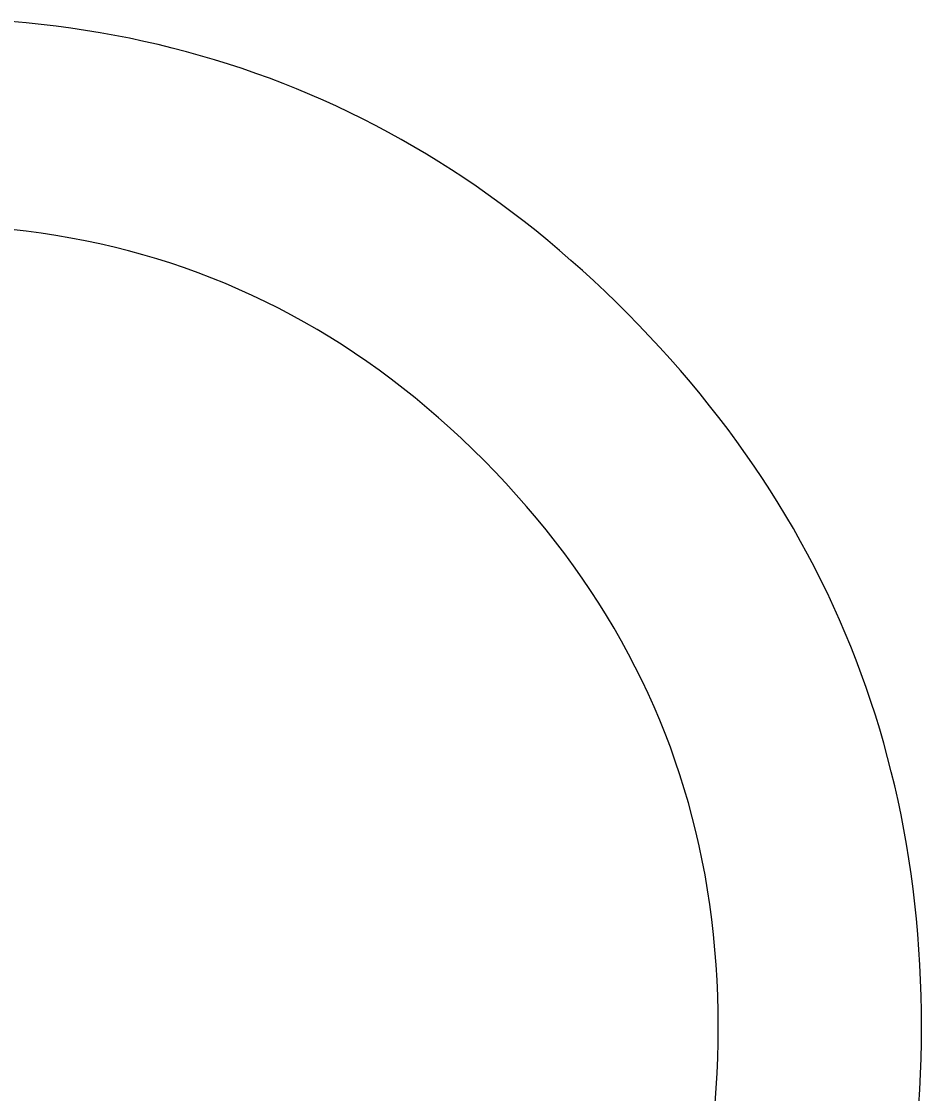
# Model space of a CAD drawing. Extents: x 99976 to 100136, y 99905 to 100011.
# Drawn here: x 100026.32755 to 100026.35834, y 99978.90723 to 99978.94391 of the extents above; entities that cross this region are included whole.
import ezdxf

# ---------------------------------------------------------------- set-up
doc = ezdxf.new("R2010")
doc.units = 0
doc.layers.add('TR_SN_ConstructionSigns', color=7, linetype='Continuous')

msp = doc.modelspace()

# ---------------------------------------------------------------- linework, layer by layer
at = {"layer": 'TR_SN_ConstructionSigns'}
for p, q in [((100026.327705, 99978.943867), (100026.327188, 99978.943914)), ((100026.328218, 99978.943813), (100026.327705, 99978.943867)), ((100026.328729, 99978.943752), (100026.328218, 99978.943813)), ((100026.329237, 99978.943684), (100026.328729, 99978.943752)), ((100026.329741, 99978.943608), (100026.329237, 99978.943684)), ((100026.330243, 99978.943525), (100026.329741, 99978.943608)), ((100026.330742, 99978.943435), (100026.330243, 99978.943525)), ((100026.331238, 99978.943338), (100026.330742, 99978.943435)), ((100026.331731, 99978.943233), (100026.331238, 99978.943338)), ((100026.332221, 99978.943121), (100026.331731, 99978.943233)), ((100026.332708, 99978.943002), (100026.332221, 99978.943121)), ((100026.333192, 99978.942876), (100026.332708, 99978.943002)), ((100026.333674, 99978.942743), (100026.333192, 99978.942876)), ((100026.334152, 99978.942602), (100026.333674, 99978.942743)), ((100026.334627, 99978.942454), (100026.334152, 99978.942602)), ((100026.3351, 99978.942299), (100026.334627, 99978.942454)), ((100026.335569, 99978.942137), (100026.3351, 99978.942299)), ((100026.336036, 99978.941968), (100026.335569, 99978.942137)), ((100026.336499, 99978.941791), (100026.336036, 99978.941968)), ((100026.33696, 99978.941607), (100026.336499, 99978.941791)), ((100026.337417, 99978.941416), (100026.33696, 99978.941607)), ((100026.337872, 99978.941218), (100026.337417, 99978.941416)), ((100026.338324, 99978.941013), (100026.337872, 99978.941218)), ((100026.338773, 99978.9408), (100026.338324, 99978.941013)), ((100026.339219, 99978.94058), (100026.338773, 99978.9408)), ((100026.339662, 99978.940353), (100026.339219, 99978.94058)), ((100026.340102, 99978.940119), (100026.339662, 99978.940353)), ((100026.340539, 99978.939877), (100026.340102, 99978.940119)), ((100026.340973, 99978.939628), (100026.340539, 99978.939877)), ((100026.341404, 99978.939373), (100026.340973, 99978.939628)), ((100026.341832, 99978.939109), (100026.341404, 99978.939373)), ((100026.342257, 99978.938839), (100026.341832, 99978.939109)), ((100026.34268, 99978.938562), (100026.342257, 99978.938839)), ((100026.343099, 99978.938277), (100026.34268, 99978.938562)), ((100026.343515, 99978.937985), (100026.343099, 99978.938277)), ((100026.343929, 99978.937686), (100026.343515, 99978.937985)), ((100026.344339, 99978.937379), (100026.343929, 99978.937686)), ((100026.344747, 99978.937066), (100026.344339, 99978.937379)), ((100026.345152, 99978.936745), (100026.344747, 99978.937066)), ((100026.327708, 99978.936737), (100026.327193, 99978.936797)), ((100026.32822, 99978.936668), (100026.327708, 99978.936737)), ((100026.328728, 99978.936591), (100026.32822, 99978.936668)), ((100026.329232, 99978.936504), (100026.328728, 99978.936591)), ((100026.345553, 99978.936417), (100026.345152, 99978.936745)), ((100026.329732, 99978.936408), (100026.329232, 99978.936504)), ((100026.330228, 99978.936302), (100026.329732, 99978.936408)), ((100026.330721, 99978.936188), (100026.330228, 99978.936302)), ((100026.33121, 99978.936064), (100026.330721, 99978.936188)), ((100026.345952, 99978.936082), (100026.345553, 99978.936417)), ((100026.331695, 99978.935932), (100026.33121, 99978.936064)), ((100026.332176, 99978.93579), (100026.331695, 99978.935932)), ((100026.346348, 99978.935739), (100026.345952, 99978.936082)), ((100026.332654, 99978.935639), (100026.332176, 99978.93579)), ((100026.333128, 99978.935479), (100026.332654, 99978.935639)), ((100026.333598, 99978.935309), (100026.333128, 99978.935479)), ((100026.346741, 99978.935389), (100026.346348, 99978.935739)), ((100026.334065, 99978.935131), (100026.333598, 99978.935309)), ((100026.334527, 99978.934943), (100026.334065, 99978.935131)), ((100026.347131, 99978.935033), (100026.346741, 99978.935389)), ((100026.334986, 99978.934746), (100026.334527, 99978.934943)), ((100026.335441, 99978.934541), (100026.334986, 99978.934746)), ((100026.347518, 99978.934669), (100026.347131, 99978.935033)), ((100026.335892, 99978.934325), (100026.335441, 99978.934541)), ((100026.347902, 99978.934297), (100026.347518, 99978.934669)), ((100026.33634, 99978.934101), (100026.335892, 99978.934325)), ((100026.336784, 99978.933868), (100026.33634, 99978.934101)), ((100026.348283, 99978.933919), (100026.347902, 99978.934297)), ((100026.337224, 99978.933625), (100026.336784, 99978.933868)), ((100026.33766, 99978.933374), (100026.337224, 99978.933625)), ((100026.348659, 99978.933535), (100026.348283, 99978.933919)), ((100026.338092, 99978.933113), (100026.33766, 99978.933374)), ((100026.349028, 99978.933149), (100026.348659, 99978.933535)), ((100026.338521, 99978.932843), (100026.338092, 99978.933113)), ((100026.34939, 99978.932759), (100026.349028, 99978.933149)), ((100026.338946, 99978.932564), (100026.338521, 99978.932843)), ((100026.339367, 99978.932275), (100026.338946, 99978.932564)), ((100026.349744, 99978.932367), (100026.34939, 99978.932759)), ((100026.339785, 99978.931978), (100026.339367, 99978.932275)), ((100026.350091, 99978.931971), (100026.349744, 99978.932367)), ((100026.340199, 99978.931671), (100026.339785, 99978.931978)), ((100026.350432, 99978.931573), (100026.350091, 99978.931971)), ((100026.340608, 99978.931356), (100026.340199, 99978.931671)), ((100026.350765, 99978.931172), (100026.350432, 99978.931573)), ((100026.341015, 99978.931031), (100026.340608, 99978.931356)), ((100026.351091, 99978.930767), (100026.350765, 99978.931172)), ((100026.341417, 99978.930697), (100026.341015, 99978.931031)), ((100026.341816, 99978.930353), (100026.341417, 99978.930697)), ((100026.351409, 99978.93036), (100026.351091, 99978.930767)), ((100026.342211, 99978.930001), (100026.341816, 99978.930353)), ((100026.351721, 99978.92995), (100026.351409, 99978.93036)), ((100026.342602, 99978.92964), (100026.342211, 99978.930001)), ((100026.352025, 99978.929537), (100026.351721, 99978.92995)), ((100026.342989, 99978.929269), (100026.342602, 99978.92964)), ((100026.343373, 99978.928889), (100026.342989, 99978.929269)), ((100026.352323, 99978.92912), (100026.352025, 99978.929537)), ((100026.34375, 99978.928503), (100026.343373, 99978.928889)), ((100026.352613, 99978.928701), (100026.352323, 99978.92912)), ((100026.344118, 99978.928113), (100026.34375, 99978.928503)), ((100026.352896, 99978.928279), (100026.352613, 99978.928701)), ((100026.344477, 99978.927719), (100026.344118, 99978.928113)), ((100026.353171, 99978.927854), (100026.352896, 99978.928279)), ((100026.35344, 99978.927426), (100026.353171, 99978.927854)), ((100026.344827, 99978.927322), (100026.344477, 99978.927719)), ((100026.353701, 99978.926995), (100026.35344, 99978.927426)), ((100026.345167, 99978.926921), (100026.344827, 99978.927322)), ((100026.345499, 99978.926517), (100026.345167, 99978.926921)), ((100026.353956, 99978.926561), (100026.353701, 99978.926995)), ((100026.345822, 99978.926108), (100026.345499, 99978.926517)), ((100026.354203, 99978.926124), (100026.353956, 99978.926561)), ((100026.346135, 99978.925696), (100026.345822, 99978.926108)), ((100026.354443, 99978.925684), (100026.354203, 99978.926124)), ((100026.34644, 99978.925281), (100026.346135, 99978.925696)), ((100026.354676, 99978.925241), (100026.354443, 99978.925684)), ((100026.346735, 99978.924862), (100026.34644, 99978.925281)), ((100026.354901, 99978.924796), (100026.354676, 99978.925241)), ((100026.347021, 99978.924439), (100026.346735, 99978.924862)), ((100026.35512, 99978.924347), (100026.354901, 99978.924796)), ((100026.347299, 99978.924012), (100026.347021, 99978.924439)), ((100026.355331, 99978.923895), (100026.35512, 99978.924347)), ((100026.347567, 99978.923582), (100026.347299, 99978.924012)), ((100026.355535, 99978.92344), (100026.355331, 99978.923895)), ((100026.347826, 99978.923148), (100026.347567, 99978.923582)), ((100026.355732, 99978.922983), (100026.355535, 99978.92344)), ((100026.348076, 99978.92271), (100026.347826, 99978.923148)), ((100026.355922, 99978.922522), (100026.355732, 99978.922983)), ((100026.348317, 99978.922269), (100026.348076, 99978.92271)), ((100026.348548, 99978.921824), (100026.348317, 99978.922269)), ((100026.356104, 99978.922058), (100026.355922, 99978.922522)), ((100026.35628, 99978.921592), (100026.356104, 99978.922058)), ((100026.348771, 99978.921375), (100026.348548, 99978.921824)), ((100026.356448, 99978.921122), (100026.35628, 99978.921592)), ((100026.348985, 99978.920923), (100026.348771, 99978.921375)), ((100026.349189, 99978.920467), (100026.348985, 99978.920923)), ((100026.356609, 99978.92065), (100026.356448, 99978.921122)), ((100026.349384, 99978.920007), (100026.349189, 99978.920467)), ((100026.356763, 99978.920174), (100026.356609, 99978.92065)), ((100026.35691, 99978.919696), (100026.356763, 99978.920174)), ((100026.349571, 99978.919544), (100026.349384, 99978.920007)), ((100026.35705, 99978.919215), (100026.35691, 99978.919696)), ((100026.349748, 99978.919077), (100026.349571, 99978.919544)), ((100026.349916, 99978.918606), (100026.349748, 99978.919077)), ((100026.357182, 99978.91873), (100026.35705, 99978.919215)), ((100026.350075, 99978.918132), (100026.349916, 99978.918606)), ((100026.357308, 99978.918243), (100026.357182, 99978.91873)), ((100026.357426, 99978.917753), (100026.357308, 99978.918243)), ((100026.350225, 99978.917653), (100026.350075, 99978.918132)), ((100026.350366, 99978.917172), (100026.350225, 99978.917653)), ((100026.357537, 99978.917259), (100026.357426, 99978.917753)), ((100026.350498, 99978.916686), (100026.350366, 99978.917172)), ((100026.357641, 99978.916763), (100026.357537, 99978.917259)), ((100026.357738, 99978.916264), (100026.357641, 99978.916763)), ((100026.35062, 99978.916197), (100026.350498, 99978.916686)), ((100026.350734, 99978.915705), (100026.35062, 99978.916197)), ((100026.357827, 99978.915762), (100026.357738, 99978.916264)), ((100026.350839, 99978.915208), (100026.350734, 99978.915705)), ((100026.357909, 99978.915257), (100026.357827, 99978.915762)), ((100026.350934, 99978.914708), (100026.350839, 99978.915208)), ((100026.357985, 99978.914749), (100026.357909, 99978.915257)), ((100026.35102, 99978.914204), (100026.350934, 99978.914708)), ((100026.358053, 99978.914238), (100026.357985, 99978.914749)), ((100026.351098, 99978.913697), (100026.35102, 99978.914204)), ((100026.358114, 99978.913724), (100026.358053, 99978.914238)), ((100026.351166, 99978.913186), (100026.351098, 99978.913697)), ((100026.358167, 99978.913207), (100026.358114, 99978.913724)), ((100026.351225, 99978.912671), (100026.351166, 99978.913186)), ((100026.358214, 99978.912687), (100026.358167, 99978.913207)), ((100026.351275, 99978.912152), (100026.351225, 99978.912671)), ((100026.358253, 99978.912164), (100026.358214, 99978.912687)), ((100026.351316, 99978.91163), (100026.351275, 99978.912152)), ((100026.358285, 99978.911638), (100026.358253, 99978.912164)), ((100026.351347, 99978.911105), (100026.351316, 99978.91163)), ((100026.358311, 99978.911109), (100026.358285, 99978.911638)), ((100026.35137, 99978.910575), (100026.351347, 99978.911105)), ((100026.358328, 99978.910578), (100026.358311, 99978.911109)), ((100026.351384, 99978.910042), (100026.35137, 99978.910575)), ((100026.358339, 99978.910043), (100026.358328, 99978.910578)), ((100026.351388, 99978.909505), (100026.351384, 99978.910042)), ((100026.358343, 99978.909505), (100026.358339, 99978.910043)), ((100026.351384, 99978.908976), (100026.351388, 99978.909505)), ((100026.358339, 99978.908967), (100026.358343, 99978.909505)), ((100026.351371, 99978.908451), (100026.351384, 99978.908976)), ((100026.358328, 99978.908433), (100026.358339, 99978.908967)), ((100026.351349, 99978.907929), (100026.351371, 99978.908451)), ((100026.358311, 99978.907901), (100026.358328, 99978.908433)), ((100026.351319, 99978.907411), (100026.351349, 99978.907929)), ((100026.358285, 99978.907372), (100026.358311, 99978.907901)), ((100026.35128, 99978.906896), (100026.351319, 99978.907411)), ((100026.358253, 99978.906846), (100026.358285, 99978.907372))]:
    msp.add_line(p, q, dxfattribs=at)

doc.saveas('drawing.dxf')
